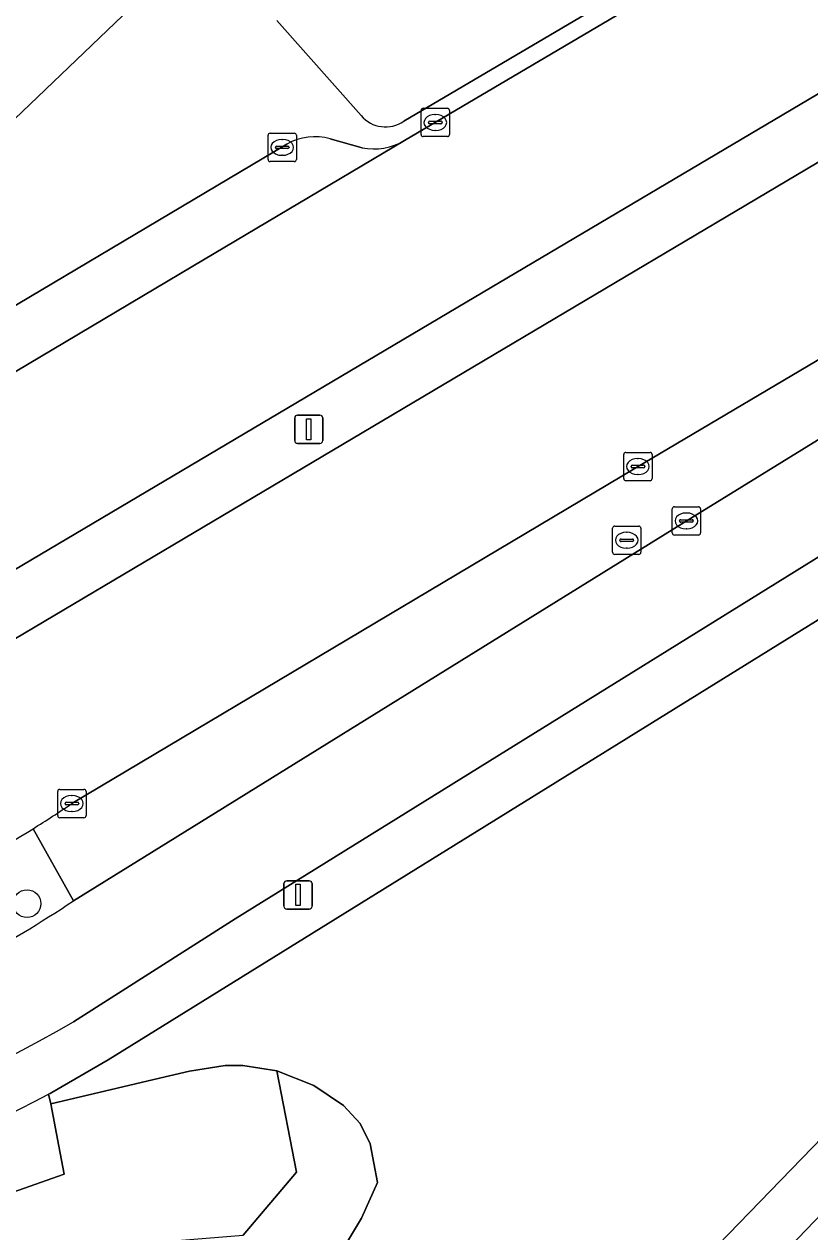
# Model space of a CAD drawing. Extents: x 160349 to 161355, y 381727 to 382854.
# Drawn here: x 161261.5 to 161289.23, y 382186.71 to 382229.35 of the extents above; entities that cross this region are included whole.
import ezdxf

# ---------------------------------------------------------------- set-up
doc = ezdxf.new("R2010")
doc.units = 0
for name, color, linetype in [('IMGEO_Berm_groen', 7, 'Continuous'), ('IMGEO_Boom', 7, 'Continuous'), ('IMGEO_Erf', 7, 'Continuous'), ('IMGEO_Fietspad_gesloten', 7, 'Continuous'), ('IMGEO_Groenvoorziening', 7, 'Continuous'), ('IMGEO_Haag', 7, 'Continuous'), ('IMGEO_Kolk', 7, 'Continuous'), ('IMGEO_Lichtmast', 7, 'Continuous'), ('IMGEO_Parkeervlak_open', 7, 'Continuous'), ('IMGEO_Rijbaan_lokaal_gesloten', 7, 'Continuous'), ('IMGEO_Rioolput', 7, 'Continuous'), ('IMGEO_Verkeerseiland_gesloten', 7, 'Continuous'), ('IMGEO_Voetpad_gesloten', 7, 'Continuous'), ('IMGEO_Voetpad_open', 7, 'Continuous')]:
    doc.layers.add(name, color=color, linetype=linetype)

msp = doc.modelspace()

# ---------------------------------------------------------------- linework, layer by layer
at = {"layer": 'IMGEO_Berm_groen'}
msp.add_lwpolyline([(161263.244, 382198.397), (161261.815, 382200.946)], dxfattribs=at)
for centre, radius, start, end in [((161241.01, 382234.521), 39.499, 290.2302, 301.7851), ((161237.198, 382237.754), 47.195, 293.3398, 303.4958)]:
    msp.add_arc(centre, radius, start, end, dxfattribs=at)
at = {"layer": 'IMGEO_Boom'}
msp.add_circle((161261.604, 382198.302), 0.489, dxfattribs=at)
at = {"layer": 'IMGEO_Erf'}
msp.add_lwpolyline([(161247.067, 382213.621), (161248.192, 382214.595), (161248.421, 382214.153), (161249.048, 382214.513), (161249.004, 382214.553), (161257.069, 382222.093), (161273.976, 382238.265)], dxfattribs=at)
at = {"layer": 'IMGEO_Fietspad_gesloten'}
for points in [[(161263.241, 382194.131), (161268.952, 382197.763), (161326.998, 382233.803)], [(161298.282, 382220.071), (161284.712, 382211.708), (161263.244, 382198.397)]]:
    msp.add_lwpolyline(points, dxfattribs=at)
for centre, radius, start, end in [((161237.198, 382237.754), 47.195, 293.3398, 303.4958), ((161236.077, 382240.785), 53.986, 253.9742, 300.2101)]:
    msp.add_arc(centre, radius, start, end, dxfattribs=at)
at = {"layer": 'IMGEO_Groenvoorziening'}
for points in [[(161274.899, 382225.93), (161284.204, 382231.406)], [(161270.419, 382229.477), (161273.396, 382226.123)], [(161314.744, 382223.944), (161264.462, 382192.781), (161262.474, 382191.632), (161262.416, 382191.601), (161262.358, 382191.571), (161262.438, 382191.234), (161266.283, 382192.14), (161267.343, 382192.39), (161268.593, 382192.583), (161269.226, 382192.58), (161270.417, 382192.393), (161271.723, 382191.884), (161272.776, 382191.176), (161273.358, 382190.538), (161273.719, 382189.815), (161273.969, 382188.452), (161273.413, 382187.201), (161272.245, 382185.254)], [(161297.927, 382222.452), (161296.989, 382221.914), (161283.095, 382213.692), (161263.186, 382201.835)], [(161284.712, 382211.708), (161298.282, 382220.071)], [(161261.815, 382200.946), (161263.244, 382198.397), (161284.712, 382211.708)], [(161282.863, 382177.339), (161290.693, 382185.616), (161296.868, 382192.377), (161301.617, 382197.846), (161301.672, 382197.916), (161300.181, 382198.995), (161295.587, 382193.569), (161290.813, 382188.562), (161285.4, 382182.921), (161281.38, 382178.856), (161271.763, 382167.545), (161266.35, 382160.831), (161262.394, 382156.409)], [(161253.092, 382150.467), (161253.346, 382150.654), (161257.254, 382153.929), (161262.967, 382159.698), (161264.715, 382161.749), (161270.439, 382168.797), (161279.983, 382180.119), (161285.623, 382185.863), (161289.697, 382190.063), (161294.058, 382195.026)], [(161272.245, 382185.254), (161273.413, 382187.201), (161273.969, 382188.452), (161273.719, 382189.815), (161273.358, 382190.538), (161272.776, 382191.176), (161271.723, 382191.884), (161270.417, 382192.393), (161271.11, 382188.823), (161269.228, 382186.594)], [(161245.478, 382185.819), (161245.641, 382185.605), (161247.194, 382183.22), (161259.463, 382187.538), (161262.91, 382188.751), (161262.722, 382189.737), (161262.438, 382191.234), (161262.358, 382191.571)]]:
    msp.add_lwpolyline(points, dxfattribs=at)
msp.add_lwpolyline([(161262.722, 382189.737), (161262.91, 382188.751), (161259.463, 382187.538), (161247.194, 382183.22), (161246.272, 382181.781), (161245.409, 382180.434), (161245.805, 382177.644), (161248.843, 382171.32), (161251.218, 382169.396), (161257.785, 382180.598), (161259.715, 382180.644), (161265.613, 382186.303), (161269.228, 382186.594), (161271.11, 382188.823), (161270.417, 382192.393), (161269.226, 382192.58), (161268.593, 382192.583), (161267.343, 382192.39), (161266.283, 382192.14), (161262.438, 382191.234)], close=True, dxfattribs=at)
for centre, radius, start, end in [((161274.252, 382226.838), 1.115, 219.8893, 305.4761), ((161241.73, 382233.422), 38.185, 301.7347, 304.1866), ((161235.915, 382241.527), 56.523, 279.7406, 297.8934)]:
    msp.add_arc(centre, radius, start, end, dxfattribs=at)
at = {"layer": 'IMGEO_Haag'}
for points in [[(161297.927, 382222.452), (161296.989, 382221.914), (161283.095, 382213.692), (161263.186, 382201.835)], [(161284.712, 382211.708), (161298.282, 382220.071)], [(161261.815, 382200.946), (161263.244, 382198.397), (161284.712, 382211.708)]]:
    msp.add_lwpolyline(points, dxfattribs=at)
msp.add_arc((161241.73, 382233.422), 38.185, 301.7347, 304.1866, dxfattribs=at)
at = {"layer": 'IMGEO_Kolk'}
for p, q in [((161275.514, 382225.453), (161275.514, 382226.305)), ((161275.589, 382226.379), (161276.441, 382226.379)), ((161276.002, 382226.159), (161276.027, 382226.159)), ((161276.515, 382226.305), (161276.515, 382225.453)), ((161275.773, 382225.873), (161275.773, 382225.885)), ((161276.211, 382225.836), (161275.813, 382225.836)), ((161275.816, 382225.922), (161276.214, 382225.922)), ((161276.257, 382225.885), (161276.257, 382225.873)), ((161270.109, 382224.574), (161270.109, 382225.426)), ((161270.184, 382225.5), (161271.036, 382225.5)), ((161270.597, 382225.28), (161270.622, 382225.28)), ((161271.11, 382225.426), (161271.11, 382224.574)), ((161276.441, 382225.379), (161275.589, 382225.379)), ((161276.025, 382225.599), (161276, 382225.599)), ((161270.368, 382224.994), (161270.368, 382225.006)), ((161270.806, 382224.957), (161270.408, 382224.957)), ((161270.411, 382225.043), (161270.809, 382225.043)), ((161270.852, 382225.006), (161270.852, 382224.994)), ((161271.036, 382224.5), (161270.184, 382224.5)), ((161270.62, 382224.72), (161270.595, 382224.72)), ((161282.741, 382214.233), (161283.593, 382214.233)), ((161282.666, 382213.307), (161282.666, 382214.159)), ((161282.968, 382213.776), (161283.366, 382213.776)), ((161283.154, 382214.013), (161283.179, 382214.013)), ((161283.667, 382214.159), (161283.667, 382213.307)), ((161282.925, 382213.727), (161282.925, 382213.739)), ((161283.363, 382213.69), (161282.965, 382213.69)), ((161283.177, 382213.453), (161283.152, 382213.453)), ((161283.409, 382213.739), (161283.409, 382213.727)), ((161283.593, 382213.233), (161282.741, 382213.233)), ((161284.378, 382211.386), (161284.378, 382212.238)), ((161284.453, 382212.312), (161285.305, 382212.312)), ((161284.866, 382212.092), (161284.891, 382212.092)), ((161285.379, 382212.238), (161285.379, 382211.386)), ((161284.637, 382211.806), (161284.637, 382211.818)), ((161285.075, 382211.769), (161284.677, 382211.769)), ((161284.68, 382211.855), (161285.078, 382211.855)), ((161285.121, 382211.818), (161285.121, 382211.806)), ((161285.305, 382211.312), (161284.453, 382211.312)), ((161284.889, 382211.532), (161284.864, 382211.532)), ((161262.685, 382201.409), (161262.685, 382202.261)), ((161262.76, 382202.335), (161263.612, 382202.335)), ((161263.686, 382202.261), (161263.686, 382201.409)), ((161262.944, 382201.829), (161262.944, 382201.841)), ((161262.987, 382201.878), (161263.385, 382201.878)), ((161263.173, 382202.115), (161263.198, 382202.115)), ((161263.428, 382201.841), (161263.428, 382201.829)), ((161263.382, 382201.792), (161262.984, 382201.792)), ((161263.196, 382201.555), (161263.171, 382201.555)), ((161263.612, 382201.335), (161262.76, 382201.335))]:
    msp.add_line(p, q, dxfattribs=at)
for points in [[(161275.514, 382225.453), (161275.514, 382226.305)], [(161275.589, 382226.379), (161276.441, 382226.379)], [(161276.515, 382226.305), (161276.515, 382225.453)], [(161270.109, 382224.574), (161270.109, 382225.426)], [(161270.184, 382225.5), (161271.036, 382225.5)], [(161271.11, 382225.426), (161271.11, 382224.574)], [(161276.441, 382225.379), (161275.589, 382225.379)], [(161271.036, 382224.5), (161270.184, 382224.5)], [(161282.741, 382214.233), (161283.593, 382214.233)], [(161282.666, 382213.307), (161282.666, 382214.159)], [(161283.667, 382214.159), (161283.667, 382213.307)], [(161283.593, 382213.233), (161282.741, 382213.233)], [(161284.378, 382211.386), (161284.378, 382212.238)], [(161284.453, 382212.312), (161285.305, 382212.312)], [(161285.379, 382212.238), (161285.379, 382211.386)], [(161285.305, 382211.312), (161284.453, 382211.312)], [(161262.685, 382201.409), (161262.685, 382202.261)], [(161262.76, 382202.335), (161263.612, 382202.335)], [(161263.686, 382202.261), (161263.686, 382201.409)], [(161263.612, 382201.335), (161262.76, 382201.335)]]:
    msp.add_lwpolyline(points, dxfattribs=at)
for centre, radius, start, end in [((161275.591, 382226.303), 0.0765, 91.552, 178.448), ((161275.591, 382226.303), 0.0765, 91.552, 178.448), ((161276.439, 382226.303), 0.0765, 1.552, 88.448), ((161276.439, 382226.303), 0.0765, 1.552, 88.448), ((161275.813, 382225.882), 0.0403, 85.8775, 175.7526), ((161275.81, 382225.872), 0.0366, 178.938, 274.7102), ((161276.214, 382225.879), 0.043, 264.8664, 352.4533), ((161276.218, 382225.884), 0.0386, 1.7309, 96.639), ((161270.186, 382225.424), 0.0765, 91.552, 178.448), ((161270.186, 382225.424), 0.0765, 91.552, 178.448), ((161271.034, 382225.424), 0.0765, 1.552, 88.448), ((161271.034, 382225.424), 0.0765, 1.552, 88.448), ((161275.591, 382225.455), 0.0765, 181.552, 268.448), ((161275.591, 382225.455), 0.0765, 181.552, 268.448), ((161276.439, 382225.455), 0.0765, 271.552, 358.448), ((161276.439, 382225.455), 0.0765, 271.552, 358.448), ((161270.408, 382225.003), 0.0403, 85.8775, 175.7526), ((161270.405, 382224.993), 0.0366, 178.938, 274.7102), ((161270.809, 382225), 0.043, 264.8664, 352.4533), ((161270.813, 382225.005), 0.0386, 1.7309, 96.639), ((161270.186, 382224.576), 0.0765, 181.552, 268.448), ((161270.186, 382224.576), 0.0765, 181.552, 268.448), ((161271.034, 382224.576), 0.0765, 271.552, 358.448), ((161271.034, 382224.576), 0.0765, 271.552, 358.448), ((161282.743, 382214.157), 0.0765, 91.552, 178.448), ((161282.743, 382214.157), 0.0765, 91.552, 178.448), ((161283.591, 382214.157), 0.0765, 1.552, 88.448), ((161283.591, 382214.157), 0.0765, 1.552, 88.448), ((161282.965, 382213.736), 0.0403, 85.8775, 175.7526), ((161283.37, 382213.738), 0.0386, 1.7309, 96.639), ((161282.962, 382213.726), 0.0366, 178.938, 274.7102), ((161283.366, 382213.733), 0.043, 264.8664, 352.4533), ((161282.743, 382213.309), 0.0765, 181.552, 268.448), ((161282.743, 382213.309), 0.0765, 181.552, 268.448), ((161283.591, 382213.309), 0.0765, 271.552, 358.448), ((161283.591, 382213.309), 0.0765, 271.552, 358.448), ((161284.455, 382212.236), 0.0765, 91.552, 178.448), ((161284.455, 382212.236), 0.0765, 91.552, 178.448), ((161285.303, 382212.236), 0.0765, 1.552, 88.448), ((161285.303, 382212.236), 0.0765, 1.552, 88.448), ((161284.677, 382211.815), 0.0403, 85.8775, 175.7526), ((161284.674, 382211.805), 0.0366, 178.938, 274.7102), ((161285.078, 382211.812), 0.043, 264.8664, 352.4533), ((161285.082, 382211.817), 0.0386, 1.7309, 96.639), ((161284.455, 382211.388), 0.0765, 181.552, 268.448), ((161284.455, 382211.388), 0.0765, 181.552, 268.448), ((161285.303, 382211.388), 0.0765, 271.552, 358.448), ((161285.303, 382211.388), 0.0765, 271.552, 358.448), ((161262.762, 382202.259), 0.0765, 91.552, 178.448), ((161262.762, 382202.259), 0.0765, 91.552, 178.448), ((161263.61, 382202.259), 0.0765, 1.552, 88.448), ((161263.61, 382202.259), 0.0765, 1.552, 88.448), ((161262.984, 382201.838), 0.0403, 85.8775, 175.7526), ((161262.981, 382201.828), 0.0366, 178.938, 274.7102), ((161263.385, 382201.835), 0.043, 264.8664, 352.4533), ((161263.389, 382201.84), 0.0386, 1.7309, 96.639), ((161262.762, 382201.411), 0.0765, 181.552, 268.448), ((161262.762, 382201.411), 0.0765, 181.552, 268.448), ((161263.61, 382201.411), 0.0765, 271.552, 358.448), ((161263.61, 382201.411), 0.0765, 271.552, 358.448)]:
    msp.add_arc(centre, radius, start, end, dxfattribs=at)
for centre, major_axis, ratio, start_param, end_param in [((161276.001, 382225.879), (-0.387, 0.002), 0.722429, 4.712389, 7.853982), ((161276.026, 382225.879), (-0.39, 0.002), 0.717154, 1.570796, 4.712389), ((161270.596, 382225), (-0.387, 0.002), 0.722429, 4.712389, 7.853982), ((161270.621, 382225), (-0.39, 0.002), 0.717154, 1.570796, 4.712389), ((161283.153, 382213.733), (-0.387, 0.002), 0.722429, 4.712389, 7.853982), ((161283.178, 382213.733), (-0.39, 0.002), 0.717154, 1.570796, 4.712389), ((161284.865, 382211.812), (-0.387, 0.002), 0.722429, 4.712389, 7.853982), ((161284.89, 382211.812), (-0.39, 0.002), 0.717154, 1.570796, 4.712389), ((161263.172, 382201.835), (-0.387, 0.002), 0.722429, 4.712389, 7.853982), ((161263.197, 382201.835), (-0.39, 0.002), 0.717154, 1.570796, 4.712389)]:
    msp.add_ellipse(centre, major_axis=major_axis, ratio=ratio, start_param=start_param, end_param=end_param, dxfattribs=at)
at = {"layer": 'IMGEO_Lichtmast'}
for p, q in [((161271.053, 382214.647), (161271.053, 382215.447)), ((161271.053, 382215.447), (161271.053, 382214.647)), ((161271.153, 382215.547), (161271.943, 382215.547)), ((161271.943, 382215.547), (161271.153, 382215.547)), ((161272.043, 382215.447), (161272.043, 382214.647)), ((161272.043, 382214.647), (161272.043, 382215.447)), ((161271.943, 382214.547), (161271.153, 382214.547)), ((161271.153, 382214.547), (161271.943, 382214.547)), ((161270.673, 382198.207), (161270.673, 382199.007)), ((161270.673, 382199.007), (161270.673, 382198.207)), ((161270.773, 382199.107), (161271.563, 382199.107)), ((161271.563, 382199.107), (161270.773, 382199.107)), ((161271.663, 382199.007), (161271.663, 382198.207)), ((161271.663, 382198.207), (161271.663, 382199.007)), ((161271.563, 382198.107), (161270.773, 382198.107)), ((161270.773, 382198.107), (161271.563, 382198.107))]:
    msp.add_line(p, q, dxfattribs=at)
for points in [[(161271.473, 382215.422), (161271.623, 382215.422), (161271.623, 382214.672), (161271.473, 382214.672), (161271.473, 382215.422)], [(161271.093, 382198.982), (161271.243, 382198.982), (161271.243, 382198.232), (161271.093, 382198.232), (161271.093, 382198.982)]]:
    msp.add_lwpolyline(points, dxfattribs=at)
for centre, start, end in [((161271.153, 382215.447), 90, 180), ((161271.153, 382215.447), 90, 180), ((161271.943, 382215.447), 0, 90), ((161271.943, 382215.447), 360, 90), ((161271.153, 382214.647), 180, 270), ((161271.153, 382214.647), 180, 270), ((161271.943, 382214.647), 270, 0), ((161271.943, 382214.647), 270, 0), ((161270.773, 382199.007), 90, 180), ((161270.773, 382199.007), 90, 180), ((161271.563, 382199.007), 0, 90), ((161271.563, 382199.007), 360, 90), ((161270.773, 382198.207), 180, 270), ((161270.773, 382198.207), 180, 270), ((161271.563, 382198.207), 270, 0), ((161271.563, 382198.207), 270, 0)]:
    msp.add_arc(centre, 0.1, start, end, dxfattribs=at)
at = {"layer": 'IMGEO_Parkeervlak_open'}
for points in [[(161273.43, 382224.989), (161272.305, 382225.298)], [(161270.778, 382225.117), (161260.026, 382218.737), (161261.189, 382217.074), (161267.458, 382220.802), (161274.932, 382225.238)]]:
    msp.add_lwpolyline(points, dxfattribs=at)
for centre, radius, start, end in [((161271.753, 382223.419), 1.958, 73.6427, 119.8771), ((161273.848, 382227.12), 2.172, 258.8954, 299.9303)]:
    msp.add_arc(centre, radius, start, end, dxfattribs=at)
at = {"layer": 'IMGEO_Rijbaan_lokaal_gesloten'}
for points in [[(161318.048, 382250.702), (161316.857, 382250), (161305.531, 382243.324), (161305.319, 382243.199), (161305.224, 382243.142), (161284.956, 382231.179), (161284.644, 382230.983), (161274.932, 382225.238), (161267.458, 382220.802), (161261.189, 382217.074), (161251.365, 382211.304)], [(161256.636, 382207.424), (161259.238, 382208.956), (161277.382, 382219.697), (161290.365, 382227.382), (161292.079, 382228.409)], [(161294.468, 382227.412), (161272.735, 382214.507), (161257.973, 382205.754)], [(161263.186, 382201.835), (161283.095, 382213.692), (161296.989, 382221.914)]]:
    msp.add_lwpolyline(points, dxfattribs=at)
for centre, radius, start, end in [((161241.73, 382233.422), 38.185, 301.7347, 304.1866), ((161241.01, 382234.521), 39.499, 290.2302, 301.7851)]:
    msp.add_arc(centre, radius, start, end, dxfattribs=at)
at = {"layer": 'IMGEO_Rioolput'}
for p, q in [((161282.346, 382211.63), (161283.198, 382211.63)), ((161282.271, 382210.704), (161282.271, 382211.556)), ((161282.759, 382211.41), (161282.784, 382211.41)), ((161283.272, 382211.556), (161283.272, 382210.704)), ((161282.53, 382211.124), (161282.53, 382211.136)), ((161282.968, 382211.087), (161282.57, 382211.087)), ((161282.573, 382211.173), (161282.971, 382211.173)), ((161282.782, 382210.85), (161282.757, 382210.85)), ((161283.014, 382211.136), (161283.014, 382211.124)), ((161283.198, 382210.63), (161282.346, 382210.63))]:
    msp.add_line(p, q, dxfattribs=at)
for points in [[(161282.346, 382211.63), (161283.198, 382211.63)], [(161282.271, 382210.704), (161282.271, 382211.556)], [(161283.272, 382211.556), (161283.272, 382210.704)], [(161283.198, 382210.63), (161282.346, 382210.63)]]:
    msp.add_lwpolyline(points, dxfattribs=at)
for centre, radius, start, end in [((161282.348, 382211.554), 0.0765, 91.552, 178.448), ((161282.348, 382211.554), 0.0765, 91.552, 178.448), ((161283.196, 382211.554), 0.0765, 1.552, 88.448), ((161283.196, 382211.554), 0.0765, 1.552, 88.448), ((161282.57, 382211.133), 0.0403, 85.8775, 175.7526), ((161282.567, 382211.123), 0.0366, 178.938, 274.7102), ((161282.971, 382211.13), 0.043, 264.8664, 352.4533), ((161282.975, 382211.135), 0.0386, 1.7309, 96.639), ((161282.348, 382210.706), 0.0765, 181.552, 268.448), ((161282.348, 382210.706), 0.0765, 181.552, 268.448), ((161283.196, 382210.706), 0.0765, 271.552, 358.448), ((161283.196, 382210.706), 0.0765, 271.552, 358.448)]:
    msp.add_arc(centre, radius, start, end, dxfattribs=at)
for centre, major_axis, ratio, start_param, end_param in [((161282.758, 382211.13), (-0.387, 0.002), 0.722429, 4.712389, 7.853982), ((161282.783, 382211.13), (-0.39, 0.002), 0.717154, 1.570796, 4.712389)]:
    msp.add_ellipse(centre, major_axis=major_axis, ratio=ratio, start_param=start_param, end_param=end_param, dxfattribs=at)
at = {"layer": 'IMGEO_Verkeerseiland_gesloten'}
for points in [[(161293.445, 382229.224), (161292.079, 382228.409), (161290.365, 382227.382), (161277.382, 382219.697), (161259.238, 382208.956), (161256.636, 382207.424)], [(161257.973, 382205.754), (161272.735, 382214.507), (161294.468, 382227.412)]]:
    msp.add_lwpolyline(points, dxfattribs=at)
at = {"layer": 'IMGEO_Voetpad_gesloten'}
for points in [[(161317.736, 382224.99), (161318.017, 382225.677), (161318.218, 382226.072), (161314.744, 382223.944), (161315.131, 382223.557), (161315.237, 382223.35), (161315.219, 382223.232), (161314.794, 382221.975), (161313.813, 382219.939), (161313.299, 382219.042), (161309.593, 382213.926), (161297.813, 382199.299), (161294.058, 382195.026), (161289.697, 382190.063), (161285.623, 382185.863), (161279.983, 382180.119), (161270.439, 382168.797), (161264.715, 382161.749), (161262.967, 382159.698), (161257.254, 382153.929), (161253.346, 382150.654), (161253.092, 382150.467)], [(161262.394, 382156.409), (161266.35, 382160.831), (161271.763, 382167.545), (161281.38, 382178.856), (161285.4, 382182.921), (161290.813, 382188.562), (161295.587, 382193.569), (161300.181, 382198.995), (161301.961, 382201.066), (161307.946, 382208.823), (161311.921, 382213.973), (161313.861, 382216.486)]]:
    msp.add_lwpolyline(points, dxfattribs=at)
at = {"layer": 'IMGEO_Voetpad_open'}
for points in [[(161273.976, 382238.265), (161257.069, 382222.093), (161260.026, 382218.737), (161270.778, 382225.117)], [(161326.998, 382233.803), (161268.952, 382197.763), (161263.241, 382194.131)], [(161284.204, 382231.406), (161274.899, 382225.93)], [(161274.932, 382225.238), (161284.644, 382230.983), (161284.956, 382231.179)], [(161273.396, 382226.123), (161270.419, 382229.477)], [(161272.305, 382225.298), (161273.43, 382224.989)], [(161262.358, 382191.571), (161262.416, 382191.601), (161262.474, 382191.632), (161264.462, 382192.781), (161314.744, 382223.944)]]:
    msp.add_lwpolyline(points, dxfattribs=at)
for centre, radius, start, end in [((161274.252, 382226.838), 1.115, 219.8893, 305.4761), ((161271.753, 382223.419), 1.958, 73.6427, 119.8771), ((161273.848, 382227.12), 2.172, 258.8954, 299.9303), ((161236.077, 382240.785), 53.986, 253.9742, 300.2101), ((161235.915, 382241.527), 56.523, 279.7406, 297.8934)]:
    msp.add_arc(centre, radius, start, end, dxfattribs=at)

doc.saveas('drawing.dxf')
